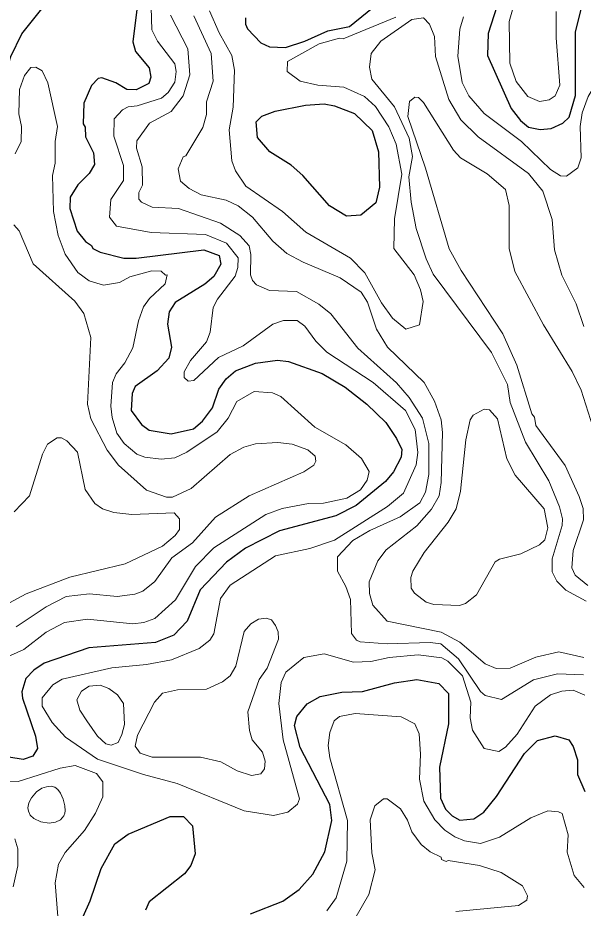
# Model space of a CAD drawing. Extents: x 673.6 to 698.9, y 7012 to 7040.1.
# Drawn here: x 676.017 to 677.012, y 7015.98 to 7017.545 of the extents above; entities that cross this region are included whole.
import ezdxf

# ---------------------------------------------------------------- set-up
doc = ezdxf.new("R2010")
doc.units = 0
doc.header["$LTSCALE"] = 0.032
doc.layers.add('1', color=7, linetype='Continuous', lineweight=25)
doc.layers.add('2', color=7, linetype='Continuous', lineweight=13)

msp = doc.modelspace()

# ---------------------------------------------------------------- linework, layer by layer
at = {"layer": '1'}
for points in [[(676.4176, 7017.5455), (676.4174, 7017.5344), (676.4213, 7017.5258), (676.4444, 7017.5013), (676.4596, 7017.4943), (676.4878, 7017.4932), (676.5221, 7017.5045), (676.5627, 7017.5226), (676.6006, 7017.5298), (676.6723, 7017.5884)], [(675.9243, 7017.2354), (675.9531, 7017.262), (675.9623, 7017.2793), (675.9753, 7017.3204), (675.9802, 7017.3796), (675.9924, 7017.438), (676.0047, 7017.4775), (676.0244, 7017.5169), (676.0712, 7017.5755)], [(676.2275, 7017.5694), (676.2194, 7017.5028), (676.2242, 7017.4862), (676.2483, 7017.4572), (676.2512, 7017.4412), (676.2474, 7017.4297), (676.2256, 7017.4186), (676.2091, 7017.4191), (676.1897, 7017.4309), (676.1652, 7017.4399), (676.1583, 7017.4388), (676.147, 7017.4261), (676.1331, 7017.3953), (676.1322, 7017.3589), (676.1355, 7017.3533), (676.1365, 7017.3362), (676.1503, 7017.3082), (676.1518, 7017.2875), (676.1428, 7017.2716), (676.1227, 7017.2518), (676.1095, 7017.2299), (676.1084, 7017.21), (676.1218, 7017.1701), (676.1362, 7017.1523), (676.1469, 7017.1448), (676.149, 7017.1399), (676.1622, 7017.1333), (676.2036, 7017.1231), (676.2255, 7017.1228), (676.3446, 7017.1374), (676.3715, 7017.1273), (676.3745, 7017.1121), (676.362, 7017.0905), (676.3459, 7017.0772), (676.2942, 7017.0447), (676.2833, 7017.0283), (676.2802, 7017.0066), (676.2874, 7016.9663), (676.2827, 7016.9473), (676.2621, 7016.9246), (676.2235, 7016.8975), (676.2184, 7016.8852), (676.2164, 7016.8552), (676.2346, 7016.8306), (676.2484, 7016.8203), (676.2867, 7016.8139), (676.3261, 7016.8229), (676.3423, 7016.8366), (676.3594, 7016.86), (676.3707, 7016.8925), (676.3834, 7016.9105), (676.4002, 7016.9247), (676.4355, 7016.9381), (676.4741, 7016.9436), (676.4934, 7016.9413), (676.5526, 7016.92), (676.5932, 7016.8963), (676.6313, 7016.8662), (676.6643, 7016.8341), (676.6834, 7016.806), (676.6924, 7016.7863), (676.6917, 7016.7732), (676.6783, 7016.7472), (676.6642, 7016.7303), (676.6126, 7016.688), (676.5764, 7016.6702), (676.4774, 7016.6436), (676.4179, 7016.6131), (676.3845, 7016.5886), (676.3377, 7016.5401), (676.3153, 7016.4848), (676.2915, 7016.4599), (676.2595, 7016.4472), (676.1421, 7016.4382), (676.0633, 7016.4111), (676.0452, 7016.3988), (676.0312, 7016.384), (676.0245, 7016.3607), (676.0252, 7016.3497)], [(676.8597, 7017.565), (676.8446, 7017.518), (676.8434, 7017.4791), (676.8848, 7017.3861), (676.9016, 7017.365), (676.9157, 7017.3528), (676.9359, 7017.3488), (676.9555, 7017.351), (676.9758, 7017.3602), (676.9869, 7017.3705), (676.9983, 7017.4087), (676.9983, 7017.5201), (677.0092, 7017.5653)], [(676.4265, 7015.9706), (676.4831, 7015.9925), (676.5121, 7016.0129), (676.536, 7016.0399), (676.557, 7016.0791), (676.5694, 7016.1346), (676.5661, 7016.1625), (676.5137, 7016.2625), (676.5038, 7016.3012), (676.5082, 7016.3173), (676.526, 7016.3397), (676.5489, 7016.3524), (676.5871, 7016.3602), (676.6236, 7016.3611), (676.6796, 7016.3763), (676.7189, 7016.3824), (676.7575, 7016.3751), (676.7747, 7016.3576), (676.7748, 7016.3044), (676.7592, 7016.2284), (676.7607, 7016.1737), (676.7693, 7016.1545), (676.7815, 7016.1425), (676.7949, 7016.1351), (676.8196, 7016.1375), (676.8367, 7016.1492), (676.8592, 7016.1766), (676.9086, 7016.2522), (676.9315, 7016.2752), (676.9627, 7016.283), (676.9865, 7016.2764), (676.9943, 7016.2644), (677.0015, 7016.241), (677.0016, 7016.2151), (677.0149, 7016.1852)], [(676.0252, 7016.3497), (676.0485, 7016.2825), (676.0515, 7016.261), (676.0438, 7016.2474), (676.0266, 7016.2419), (676.0011, 7016.2455)], [(676.1199, 7015.9379), (676.1444, 7015.9934), (676.1636, 7016.05), (676.1878, 7016.0934), (676.2115, 7016.1106), (676.2854, 7016.1416), (676.3088, 7016.1415), (676.3244, 7016.125), (676.3292, 7016.0758), (676.3215, 7016.0554), (676.3105, 7016.0404), (676.2482, 7015.9912), (676.2417, 7015.9768)]]:
    msp.add_lwpolyline(points, dxfattribs=at)
msp.add_lwpolyline([(676.6518, 7017.3099), (676.6532, 7017.2478), (676.6467, 7017.2201), (676.6203, 7017.1986), (676.5953, 7017.1969), (676.5653, 7017.2151), (676.5187, 7017.2679), (676.4979, 7017.2863), (676.4603, 7017.31), (676.4387, 7017.3351), (676.4364, 7017.3627), (676.4465, 7017.3727), (676.4699, 7017.381), (676.5232, 7017.3917), (676.5562, 7017.3939), (676.574, 7017.3907), (676.6093, 7017.3769), (676.6403, 7017.3471)], close=True, dxfattribs=at)
at = {"layer": '2'}
for points in [[(676.8141, 7016.3425), (676.7993, 7016.389), (676.7736, 7016.4142), (676.7633, 7016.4201), (676.7215, 7016.4259), (676.6703, 7016.4211), (676.638, 7016.414), (676.6077, 7016.4129), (676.5562, 7016.4276), (676.5205, 7016.4211), (676.4887, 7016.3952), (676.4807, 7016.3772), (676.4766, 7016.3399), (676.484, 7016.2765), (676.5126, 7016.1724), (676.5089, 7016.1632), (676.4923, 7016.1489), (676.467, 7016.1433), (676.4152, 7016.1513), (676.2975, 7016.1994), (676.2381, 7016.2153), (676.1573, 7016.2425), (676.1012, 7016.2811), (676.0775, 7016.3065), (676.0601, 7016.3355), (676.06, 7016.35), (676.079, 7016.3729), (676.0951, 7016.3827), (676.1826, 7016.4028), (676.2437, 7016.4086), (676.2873, 7016.4166), (676.3363, 7016.4368), (676.3551, 7016.4516), (676.3621, 7016.4628), (676.3739, 7016.5245), (676.3908, 7016.5481), (676.4702, 7016.5999), (676.531, 7016.6123), (676.5743, 7016.6273), (676.6674, 7016.6866), (676.6957, 7016.7097), (676.7181, 7016.7597), (676.7207, 7016.7813), (676.7164, 7016.8216), (676.6992, 7016.8549), (676.6425, 7016.9041), (676.5607, 7016.9579), (676.5412, 7016.9768), (676.5222, 7017.0032), (676.5085, 7017.0133), (676.4843, 7017.0135), (676.4659, 7017.0069), (676.4137, 7016.9687), (676.3704, 7016.9484), (676.3265, 7016.9078), (676.3167, 7016.9069), (676.31, 7016.9129), (676.3099, 7016.923), (676.3211, 7016.9429), (676.3488, 7016.976), (676.3556, 7016.9925), (676.3608, 7017.036), (676.3682, 7017.0507), (676.3997, 7017.0911), (676.4044, 7017.1064), (676.405, 7017.1233), (676.3842, 7017.1492), (676.3475, 7017.1646), (676.2519, 7017.168), (676.1906, 7017.1788), (676.1783, 7017.1949), (676.1805, 7017.2257), (676.2028, 7017.2595), (676.2029, 7017.2855), (676.1858, 7017.3375), (676.1866, 7017.3678), (676.2013, 7017.3838), (676.2114, 7017.389), (676.2272, 7017.3907), (676.2697, 7017.404), (676.2815, 7017.4143), (676.2933, 7017.4322), (676.2958, 7017.4508), (676.2933, 7017.4643), (676.2627, 7017.504), (676.253, 7017.5242), (676.2505, 7017.6035)], [(676.9639, 7017.5564), (676.9639, 7017.5099), (676.9704, 7017.4267), (676.9624, 7017.4083), (676.9521, 7017.4013), (676.9349, 7017.3981), (676.9145, 7017.4072), (676.894, 7017.4335), (676.8826, 7017.4657), (676.8817, 7017.5386), (676.8949, 7017.5869)], [(676.3543, 7017.5578), (676.3715, 7017.5186), (676.3936, 7017.4791), (676.3984, 7017.4531), (676.3961, 7017.3882), (676.3887, 7017.3483), (676.3935, 7017.2941), (676.4, 7017.2762), (676.4184, 7017.2494), (676.4826, 7017.2047), (676.5241, 7017.1684), (676.6025, 7017.1226)], [(676.286, 7017.5498), (676.3162, 7017.4906), (676.3196, 7017.4453), (676.3078, 7017.4084), (676.2872, 7017.3807), (676.249, 7017.3602)], [(677.0131, 7016.421), (676.969, 7016.4309), (676.9284, 7016.4213), (676.883, 7016.4021), (676.8585, 7016.4016), (676.8393, 7016.4098), (676.7948, 7016.4479), (676.7621, 7016.4653), (676.6669, 7016.4849), (676.6417, 7016.5127), (676.6359, 7016.5332), (676.6352, 7016.5537), (676.6504, 7016.591), (676.6651, 7016.6103), (676.7192, 7016.6522), (676.7448, 7016.6817), (676.7582, 7016.705), (676.7617, 7016.7283), (676.7641, 7016.8162), (676.7617, 7016.8384), (676.75, 7016.8716), (676.7321, 7016.9042), (676.6673, 7016.9664), (676.6481, 7016.9978), (676.632, 7017.0452), (676.6209, 7017.0628), (676.584, 7017.0883), (676.519, 7017.1156), (676.4904, 7017.131), (676.4657, 7017.1525), (676.4299, 7017.1948), (676.4047, 7017.215), (676.3834, 7017.2248), (676.3397, 7017.2344), (676.3186, 7017.2451), (676.3031, 7017.2579), (676.2992, 7017.2798), (676.308, 7017.3008), (676.3128, 7017.3029), (676.3425, 7017.3526), (676.349, 7017.3752), (676.3493, 7017.3977), (676.3608, 7017.4337), (676.3574, 7017.4824), (676.3266, 7017.5489)], [(676.7237, 7017.0056), (676.7303, 7017.0464), (676.7256, 7017.0674), (676.7143, 7017.0934), (676.6787, 7017.1396), (676.6796, 7017.1922), (676.6925, 7017.2703), (676.6829, 7017.323), (676.67, 7017.3539), (676.6464, 7017.3893), (676.6271, 7017.4069), (676.5904, 7017.4235), (676.5451, 7017.4268), (676.5139, 7017.4342), (676.491, 7017.4511), (676.4915, 7017.4686), (676.5473, 7017.4994), (676.5831, 7017.5096), (676.5894, 7017.5084), (676.6824, 7017.5467)], [(676.7309, 7017.5451), (676.7102, 7017.5423), (676.656, 7017.5044), (676.6385, 7017.4823), (676.636, 7017.4584), (676.6398, 7017.4375), (676.6797, 7017.3887), (676.7057, 7017.3338), (676.7114, 7017.3018), (676.705, 7017.2659), (676.7092, 7017.2215), (676.7178, 7017.1751), (676.7353, 7017.1215), (676.7479, 7017.0948), (676.8504, 7016.9568), (676.8783, 7016.9009), (676.8834, 7016.8692), (676.9103, 7016.7994), (676.9515, 7016.7316), (676.9703, 7016.6859), (676.9752, 7016.6646), (676.9745, 7016.6528), (676.9572, 7016.5944), (676.9573, 7016.5718), (676.9656, 7016.5553), (676.9813, 7016.539), (677.0169, 7016.5198)], [(676.7966, 7017.366), (676.7752, 7017.4015), (676.752, 7017.4775), (676.7501, 7017.5123), (676.7414, 7017.5342), (676.7309, 7017.5451)], [(676.8012, 7017.5472), (676.7946, 7017.5254), (676.7913, 7017.4779), (676.7987, 7017.4318), (676.8103, 7017.4084), (676.8378, 7017.377), (676.9033, 7017.328), (676.9545, 7017.2784), (676.9716, 7017.2678), (676.9826, 7017.2668), (677.0023, 7017.2814), (677.0082, 7017.299), (677.0066, 7017.3541), (677.0099, 7017.378), (677.0204, 7017.4068), (677.0339, 7017.4293), (677.0411, 7017.4515), (677.0485, 7017.5472)], [(676.0122, 7017.3061), (676.0228, 7017.3279), (676.0237, 7017.3541), (676.0188, 7017.3764), (676.0202, 7017.4191), (676.0287, 7017.444), (676.0399, 7017.4577), (676.0489, 7017.4584), (676.0598, 7017.4519), (676.0702, 7017.4308), (676.0869, 7017.3544), (676.083, 7017.3278), (676.0829, 7017.2901), (676.078, 7017.2682), (676.0797, 7017.205), (676.088, 7017.1628), (676.1006, 7017.13), (676.1226, 7017.0979), (676.1426, 7017.0828), (676.1681, 7017.0752), (676.196, 7017.08), (676.2144, 7017.0899), (676.2531, 7017.1004)], [(677.0201, 7016.5476), (676.9978, 7016.5655), (676.9918, 7016.5783), (676.9943, 7016.6088), (677.0123, 7016.663), (677.0114, 7016.6826), (677.0048, 7016.704), (676.9798, 7016.7586), (676.9285, 7016.829), (676.9262, 7016.8436), (676.9213, 7016.8495), (676.8951, 7016.9348), (676.8701, 7016.9896), (676.7969, 7017.1009), (676.7757, 7017.1394), (676.7341, 7017.281), (676.7033, 7017.3721), (676.706, 7017.398), (676.7158, 7017.4058), (676.7218, 7017.4052), (676.7307, 7017.3962), (676.7835, 7017.3128), (676.7958, 7017.2989), (676.8428, 7017.2711), (676.8749, 7017.2436), (676.8816, 7017.2155), (676.8816, 7017.1396), (676.8916, 7017.0992), (676.9418, 7017.0058), (676.9926, 7016.9239), (677.0083, 7016.8907), (677.0329, 7016.8135)], [(676.249, 7017.3602), (676.2263, 7017.3289), (676.226, 7017.3164), (676.2358, 7017.2835), (676.2366, 7017.2512), (676.2301, 7017.2385)], [(677.0129, 7017.0026), (676.9995, 7017.0423), (676.9739, 7017.0929), (676.9614, 7017.1373), (676.9571, 7017.1906), (676.9405, 7017.2404), (676.9158, 7017.2719), (676.8268, 7017.3361), (676.7966, 7017.366)], [(676.2301, 7017.2385), (676.2302, 7017.2263), (676.2347, 7017.2212), (676.2532, 7017.2126), (676.2998, 7017.2099), (676.3738, 7017.1844), (676.4077, 7017.1627), (676.424, 7017.1444), (676.4272, 7017.1293), (676.4265, 7017.0935), (676.4299, 7017.0834), (676.4372, 7017.0758), (676.4598, 7017.0661), (676.5074, 7017.0644), (676.5467, 7017.042), (676.568, 7017.0247), (676.615, 7016.9645), (676.6833, 7016.9035), (676.7058, 7016.8779), (676.7288, 7016.8417), (676.7404, 7016.7971), (676.7403, 7016.7428), (676.7343, 7016.7116), (676.7245, 7016.6929), (676.6896, 7016.6679), (676.6365, 7016.6444), (676.6062, 7016.6268), (676.5793, 7016.5981), (676.5793, 7016.5726), (676.594, 7016.5459), (676.6021, 7016.5231), (676.604, 7016.4632), (676.6132, 7016.4513), (676.6194, 7016.4482), (676.6669, 7016.4449), (676.7424, 7016.4474), (676.7614, 7016.4448), (676.7924, 7016.4187), (676.8313, 7016.3613), (676.8395, 7016.3539), (676.8682, 7016.3471), (676.9245, 7016.3815), (676.9667, 7016.3921), (677.0124, 7016.3907)], [(676.5415, 7016.7662), (676.5405, 7016.7751), (676.5274, 7016.7857), (676.5, 7016.7958), (676.4745, 7016.7991), (676.435, 7016.7966), (676.4146, 7016.7905), (676.3905, 7016.7778), (676.3223, 7016.7179), (676.2895, 7016.7029), (676.2785, 7016.7029), (676.2438, 7016.7148), (676.1944, 7016.759), (676.1743, 7016.7854), (676.1456, 7016.8406), (676.1396, 7016.8663), (676.1453, 7016.9831), (676.133, 7017.0258), (676.1172, 7017.0475), (676.0443, 7017.1129), (676.0194, 7017.1707), (676.0101, 7017.1816)], [(676.6025, 7017.1226), (676.6277, 7017.0973), (676.6571, 7017.0443), (676.6765, 7017.0174), (676.7, 7016.9981), (676.7237, 7017.0056)], [(676.2531, 7017.1004), (676.2696, 7017.0999), (676.2771, 7017.0928), (676.28, 7017.0935), (676.2765, 7017.0776), (676.2485, 7017.0518)], [(676.2485, 7017.0518), (676.2383, 7017.037), (676.2293, 7017.0124), (676.2194, 7016.9654), (676.2055, 7016.939), (676.1904, 7016.9195), (676.1839, 7016.9041), (676.1808, 7016.8627), (676.1829, 7016.8429), (676.1915, 7016.8155), (676.2045, 7016.7973), (676.2263, 7016.7782), (676.2405, 7016.7728), (676.2692, 7016.7695), (676.2933, 7016.772), (676.3146, 7016.7817), (676.3677, 7016.8176), (676.3869, 7016.8418), (676.4026, 7016.8711), (676.433, 7016.8885), (676.4651, 7016.8862), (676.4798, 7016.8797), (676.5397, 7016.8258), (676.5943, 7016.7947), (676.6218, 7016.7705), (676.635, 7016.748), (676.6315, 7016.7325), (676.62, 7016.7159), (676.5957, 7016.7012), (676.5551, 7016.6923), (676.5287, 7016.6914), (676.482, 7016.683), (676.4537, 7016.6721), (676.3621, 7016.6139), (676.3299, 7016.5809), (676.2945, 7016.5223), (676.2582, 7016.4895), (676.2387, 7016.4826), (676.2197, 7016.4802), (676.1395, 7016.4884), (676.099, 7016.4825), (676.0671, 7016.4652), (676.028, 7016.4351), (675.987, 7016.4166)], [(676.0109, 7016.6769), (676.0378, 7016.7049), (676.0605, 7016.7786), (676.0691, 7016.7957), (676.0866, 7016.8072), (676.0937, 7016.8072), (676.1032, 7016.8017), (676.1221, 7016.7819), (676.1357, 7016.7165), (676.1524, 7016.6918), (676.166, 7016.6824), (676.1861, 7016.6758), (676.218, 7016.6725), (676.292, 7016.675), (676.3015, 7016.6647), (676.3014, 7016.646), (676.2938, 7016.6353), (676.2716, 7016.6165), (676.2059, 7016.5853), (676.1085, 7016.5621), (676.032, 7016.5327), (675.9804, 7016.5053)], [(676.3245, 7016.6224), (676.3651, 7016.6676), (676.424, 7016.7053), (676.5203, 7016.7474), (676.5381, 7016.7591), (676.5415, 7016.7662)], [(676.0142, 7016.4746), (676.0673, 7016.5097), (676.1024, 7016.5284), (676.1431, 7016.5328), (676.1922, 7016.5279), (676.2232, 7016.5321), (676.2369, 7016.5374), (676.2581, 7016.5543), (676.2883, 7016.596), (676.3245, 7016.6224)], [(677.0147, 7016.3546), (676.9938, 7016.3634), (676.974, 7016.3619), (676.954, 7016.3552), (676.9274, 7016.3352), (676.8953, 7016.2861), (676.8752, 7016.2633)], [(676.8752, 7016.2633), (676.8631, 7016.2559), (676.8374, 7016.2608), (676.817, 7016.2934), (676.8127, 7016.3146), (676.8141, 7016.3425)], [(676.566, 7016.289), (676.5737, 7016.3094), (676.5829, 7016.3175), (676.6105, 7016.3224), (676.6915, 7016.3168), (676.7153, 7016.3045), (676.7229, 7016.287), (676.7256, 7016.2509), (676.724, 7016.207), (676.7311, 7016.1686), (676.7507, 7016.1355), (676.7685, 7016.1174), (676.7859, 7016.1056), (676.8029, 7016.0988), (676.8312, 7016.094), (676.8646, 7016.1051), (676.9199, 7016.1389), (676.9495, 7016.1514), (676.9684, 7016.1499), (676.975, 7016.1466), (676.9851, 7016.1091), (676.9836, 7016.0787), (676.9958, 7016.0375), (677.0134, 7016.0166)], [(676.5774, 7015.9983), (676.5957, 7016.0627), (676.5973, 7016.1346), (676.5663, 7016.2448), (676.5629, 7016.2661), (676.566, 7016.289)], [(676.0878, 7015.9657), (676.0829, 7016.025), (676.0886, 7016.0574), (676.1006, 7016.0781), (676.1346, 7016.117), (676.154, 7016.1472), (676.1666, 7016.1758), (676.1665, 7016.2026), (676.1558, 7016.2173), (676.1181, 7016.231), (676.0914, 7016.2263), (676.0176, 7016.2031), (675.9739, 7016.2012)], [(676.6602, 7016.1728), (676.645, 7016.1602), (676.6368, 7016.1354), (676.6401, 7016.0776), (676.6458, 7016.0479), (676.6349, 7016.0042), (676.6101, 7015.9616)], [(676.7266, 7016.0922), (676.7103, 7016.1148), (676.7025, 7016.135), (676.6902, 7016.1547), (676.667, 7016.1726), (676.6602, 7016.1728)], [(676.0121, 7016.1024), (676.0171, 7016.0844), (676.0171, 7016.0545), (676.009, 7016.0179)], [(676.7877, 7015.9747), (676.8982, 7015.9848), (676.9125, 7015.9946), (676.9136, 7016.0018), (676.9047, 7016.0197), (676.8672, 7016.0429), (676.8291, 7016.0553), (676.774, 7016.0642), (676.7709, 7016.0622), (676.7622, 7016.0658), (676.7619, 7016.0702), (676.7424, 7016.0793), (676.7266, 7016.0922)], [(676.5607, 7015.9755), (676.5774, 7015.9983)]]:
    msp.add_lwpolyline(points, dxfattribs=at)
for points in [[(676.8568, 7016.5891), (676.8644, 7016.5937), (676.9021, 7016.6029), (676.9347, 7016.6189), (676.9441, 7016.6277), (676.9497, 7016.6491), (676.9433, 7016.6822), (676.8921, 7016.7417), (676.8774, 7016.77), (676.8609, 7016.8404), (676.847, 7016.8563), (676.8375, 7016.8572), (676.8182, 7016.8468), (676.8127, 7016.8384), (676.8052, 7016.8036), (676.7961, 7016.7132), (676.7885, 7016.682), (676.7744, 7016.6587), (676.7317, 7016.6052), (676.7119, 7016.5729), (676.7083, 7016.5613), (676.7092, 7016.543), (676.7151, 7016.5342), (676.7356, 7016.5181), (676.7489, 7016.5138), (676.7941, 7016.5123), (676.8046, 7016.5161), (676.8241, 7016.5312)], [(676.4009, 7016.4058), (676.4153, 7016.4668), (676.4269, 7016.4802), (676.4403, 7016.4884), (676.4539, 7016.4903), (676.4634, 7016.4869), (676.4706, 7016.4769), (676.4753, 7016.4661), (676.4756, 7016.4533), (676.4557, 7016.402), (676.4416, 7016.3822), (676.4215, 7016.3257), (676.4245, 7016.2924), (676.4295, 7016.2763), (676.4478, 7016.2543), (676.4522, 7016.239), (676.451, 7016.225), (676.4447, 7016.2167), (676.4284, 7016.2137), (676.403, 7016.2219), (676.3742, 7016.2376), (676.3384, 7016.2458), (676.2536, 7016.2455), (676.2325, 7016.2527), (676.2235, 7016.2649), (676.2275, 7016.2845), (676.2574, 7016.3424), (676.2717, 7016.3582), (676.2983, 7016.3643), (676.3488, 7016.3655), (676.3773, 7016.3782), (676.3909, 7016.389)], [(676.1618, 7016.3725), (676.1425, 7016.3706), (676.1291, 7016.3619), (676.1209, 7016.3468), (676.126, 7016.3285), (676.1387, 7016.3097), (676.1573, 7016.2829), (676.172, 7016.269), (676.1812, 7016.2667), (676.1938, 7016.2717), (676.2003, 7016.2855), (676.2046, 7016.3034), (676.2029, 7016.3402), (676.1927, 7016.3555), (676.1774, 7016.3663)], [(676.1003, 7016.1515), (676.0999, 7016.1602), (676.0972, 7016.1722), (676.0925, 7016.1826), (676.0875, 7016.1889), (676.0822, 7016.1933), (676.0759, 7016.1946), (676.0674, 7016.1939), (676.0594, 7016.1915), (676.0498, 7016.1848), (676.0413, 7016.1744), (676.0363, 7016.1652), (676.035, 7016.1567), (676.0357, 7016.1511), (676.0387, 7016.1437), (676.0453, 7016.1378), (676.0574, 7016.1322), (676.0724, 7016.1295), (676.0835, 7016.1313), (676.0925, 7016.1354), (676.0983, 7016.1424), (676.1001, 7016.1472)]]:
    msp.add_lwpolyline(points, close=True, dxfattribs=at)

doc.saveas('drawing.dxf')
